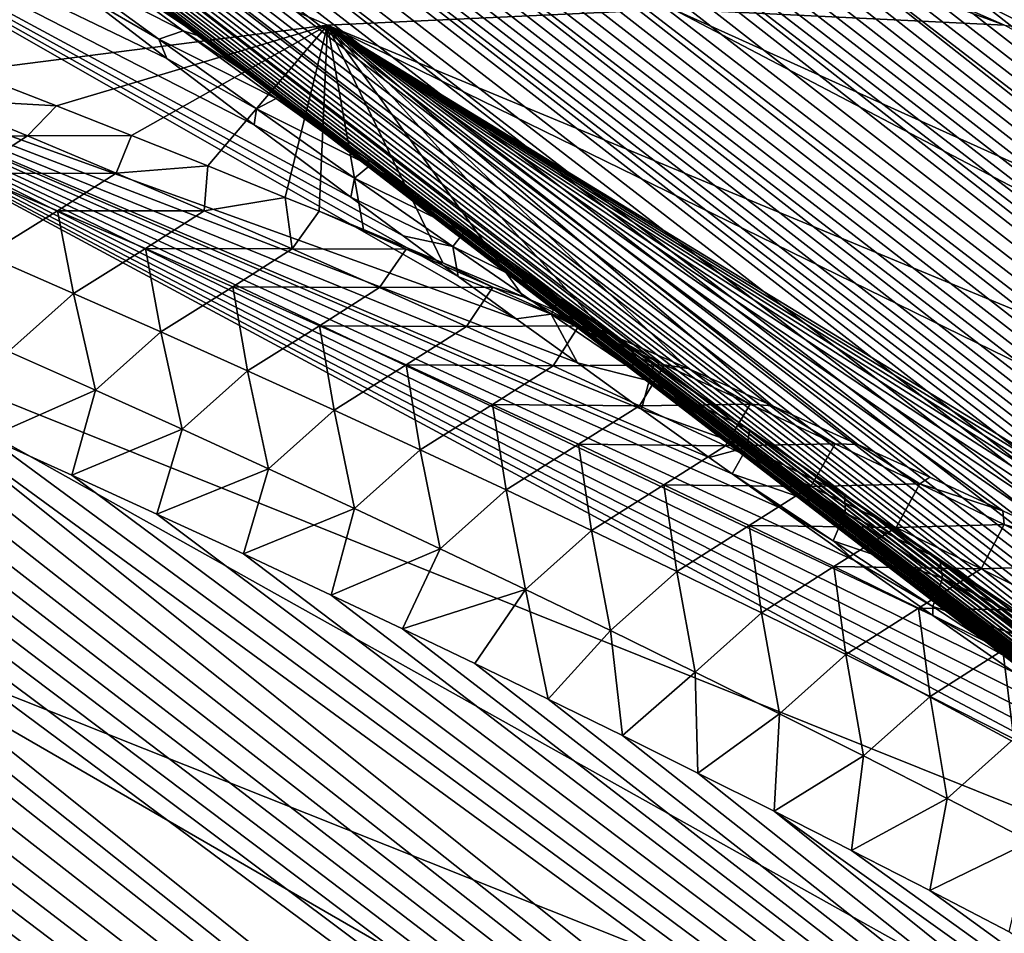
# Model space of a CAD drawing. Header units: metres. Extents: x -82 to 82, y -464 to 32.
# Tile 377 of 409: x 55.4 to 58.64, y -13.09 to -10.08. Entities that reach past the tile are written whole.
import ezdxf

# ---------------------------------------------------------------- set-up
doc = ezdxf.new("R2010")
doc.units = ezdxf.units.M
doc.layers.add('solid_K244121000C07', color=7, linetype='CONTINUOUS')

msp = doc.modelspace()

# ---------------------------------------------------------------- linework, layer by layer
at = {"layer": 'solid_K244121000C07'}
for points in [[(58.639946, -10.102683, 60.926472), (53.739307, -7.959805, 56.453724), (52.653362, -7.903631, 57.693344)], [(57.548874, -10.05042, 62.168114), (58.639946, -10.102683, 60.926472), (52.653362, -7.903631, 57.693344)], [(51.516048, -7.959805, 58.886024), (56.410027, -10.102682, 63.366062), (57.548874, -10.05042, 62.168114)], [(51.516048, -7.959805, 58.886024), (55.22226, -10.254774, 64.504471), (56.410027, -10.102682, 63.366062)], [(59.447601, -10.140692, 59.35947), (59.233784, -10.0307, 59.082188), (53.739307, -7.959805, 56.453724)], [(59.667274, -10.254752, 59.641407), (59.447601, -10.140692, 59.35947), (53.739307, -7.959805, 56.453724)], [(58.639946, -10.102683, 60.926472), (59.667274, -10.254752, 59.641407), (53.739307, -7.959805, 56.453724)], [(64.834976, -25.119036, 80.176231), (43.5858, -8.330283, 60.123425), (43.312481, -8.345377, 60.099106)], [(64.834976, -25.119036, 80.176231), (43.883732, -8.323991, 60.163883), (43.5858, -8.330283, 60.123425)], [(65.316963, -24.712254, 79.868271), (44.20718, -8.327457, 60.221996), (43.883732, -8.323991, 60.163883)], [(64.834976, -25.119036, 80.176231), (65.316963, -24.712254, 79.868271), (43.883732, -8.323991, 60.163883)], [(65.316963, -24.712254, 79.868271), (44.55732, -8.341947, 60.299618), (44.20718, -8.327457, 60.221996)], [(76.403168, -25.493837, 67.28595), (54.213032, -8.344975, 48.179417), (54.261967, -8.330118, 48.449093)], [(76.13765, -25.119228, 67.810715), (54.261967, -8.330118, 48.449093), (54.329098, -8.323992, 48.741829)], [(76.13765, -25.119228, 67.810715), (76.403168, -25.493837, 67.28595), (54.261967, -8.330118, 48.449093)], [(76.13765, -25.119228, 67.810715), (54.329098, -8.323992, 48.741829), (54.416019, -8.327523, 49.058521)], [(76.13765, -25.119228, 67.810715), (54.416019, -8.327523, 49.058521), (54.524895, -8.342188, 49.400177)], [(64.336166, -25.493633, 80.487686), (43.062752, -8.368033, 60.089104), (42.834633, -8.396905, 60.091354)], [(64.834976, -25.119036, 80.176231), (43.312481, -8.345377, 60.099106), (43.062752, -8.368033, 60.089104)], [(64.336166, -25.493633, 80.487686), (64.834976, -25.119036, 80.176231), (43.062752, -8.368033, 60.089104)], [(65.316963, -24.712254, 79.868271), (44.742947, -8.353851, 60.346474), (44.55732, -8.341947, 60.299618)], [(65.316963, -24.712254, 79.868271), (44.935673, -8.368929, 60.398834), (44.742947, -8.353851, 60.346474)], [(65.781586, -24.273102, 79.563919), (45.135643, -8.387292, 60.456886), (44.935673, -8.368929, 60.398834)], [(65.316963, -24.712254, 79.868271), (65.781586, -24.273102, 79.563919), (44.935673, -8.368929, 60.398834)], [(76.403168, -25.493837, 67.28595), (54.162025, -8.396267, 47.703808), (54.180485, -8.367474, 47.931709)], [(76.403168, -25.493837, 67.28595), (54.180485, -8.367474, 47.931709), (54.213032, -8.344975, 48.179417)], [(76.13765, -25.119228, 67.810715), (54.524895, -8.342188, 49.400177), (54.588276, -8.354165, 49.580791)], [(75.8741, -24.712416, 68.31842), (54.588276, -8.354165, 49.580791), (54.657726, -8.369275, 49.767952)], [(75.8741, -24.712416, 68.31842), (76.13765, -25.119228, 67.810715), (54.588276, -8.354165, 49.580791)], [(75.8741, -24.712416, 68.31842), (54.657726, -8.369275, 49.767952), (54.733471, -8.387655, 49.961803)], [(64.336166, -25.493633, 80.487686), (42.834633, -8.396905, 60.091354), (42.626247, -8.431354, 60.104568)], [(65.781586, -24.273102, 79.563919), (45.34341, -8.409449, 60.521267), (45.135643, -8.387292, 60.456886)], [(76.670586, -25.836376, 66.744553), (54.15625, -8.430672, 47.49427), (54.162025, -8.396267, 47.703808)], [(76.403168, -25.493837, 67.28595), (76.670586, -25.836376, 66.744553), (54.162025, -8.396267, 47.703808)], [(75.8741, -24.712416, 68.31842), (54.733471, -8.387655, 49.961803), (54.816219, -8.409836, 50.162846)], [(64.336166, -25.493633, 80.487686), (42.626247, -8.431354, 60.104568), (42.435463, -8.470701, 60.12746)], [(65.781586, -24.273102, 79.563919), (45.558769, -8.435196, 60.591793), (45.34341, -8.409449, 60.521267)], [(65.781586, -24.273102, 79.563919), (45.781994, -8.464779, 60.668797), (45.558769, -8.435196, 60.591793)], [(76.670586, -25.836376, 66.744553), (54.161705, -8.469954, 47.301548), (54.15625, -8.430672, 47.49427)], [(75.8741, -24.712416, 68.31842), (54.816219, -8.409836, 50.162846), (54.905777, -8.435617, 50.370888)], [(65.781586, -24.273102, 79.563919), (46.013653, -8.498717, 60.752934), (45.781994, -8.464779, 60.668797)], [(75.8741, -24.712416, 68.31842), (54.905777, -8.435617, 50.370888), (55.002487, -8.465236, 50.586178)], [(75.8741, -24.712416, 68.31842), (55.002487, -8.465236, 50.586178), (55.107048, -8.499205, 50.809231)], [(64.336166, -25.493633, 80.487686), (42.435463, -8.470701, 60.12746), (42.25959, -8.514233, 60.158707)], [(65.781586, -24.273102, 79.563919), (46.253456, -8.536733, 60.843929), (46.013653, -8.498717, 60.752934)], [(76.670586, -25.836376, 66.744553), (54.176975, -8.513537, 47.12299), (54.161705, -8.469954, 47.301548)], [(75.612587, -24.273232, 68.808502), (55.107048, -8.499205, 50.809231), (55.219166, -8.53725, 51.039783)], [(75.612587, -24.273232, 68.808502), (75.8741, -24.712416, 68.31842), (55.107048, -8.499205, 50.809231)], [(63.82093, -25.836189, 80.802544), (42.25959, -8.514233, 60.158707), (42.097073, -8.561757, 60.197723)], [(63.82093, -25.836189, 80.802544), (64.336166, -25.493633, 80.487686), (42.25959, -8.514233, 60.158707)], [(76.670586, -25.836376, 66.744553), (54.201305, -8.561231, 46.956917), (54.176975, -8.513537, 47.12299)], [(63.82093, -25.836189, 80.802544), (42.097073, -8.561757, 60.197723), (41.946445, -8.613113, 60.24403)], [(66.22818, -23.80135, 79.263321), (46.501831, -8.579205, 60.942272), (46.253456, -8.536733, 60.843929)], [(65.781586, -24.273102, 79.563919), (66.22818, -23.80135, 79.263321), (46.253456, -8.536733, 60.843929)], [(76.939804, -26.146843, 66.186874), (54.234051, -8.612849, 46.801826), (54.201305, -8.561231, 46.956917)], [(76.670586, -25.836376, 66.744553), (76.939804, -26.146843, 66.186874), (54.201305, -8.561231, 46.956917)], [(75.612587, -24.273232, 68.808502), (55.219166, -8.53725, 51.039783), (55.339363, -8.579744, 51.278206)], [(66.22818, -23.80135, 79.263321), (46.759361, -8.626662, 61.048622), (46.501831, -8.579205, 60.942272)], [(75.612587, -24.273232, 68.808502), (55.339363, -8.579744, 51.278206), (55.468334, -8.627207, 51.525017)], [(63.82093, -25.836189, 80.802544), (41.946445, -8.613113, 60.24403), (41.805573, -8.668403, 60.29744)], [(66.22818, -23.80135, 79.263321), (47.025688, -8.67877, 61.162643), (46.759361, -8.626662, 61.048622)], [(76.939804, -26.146843, 66.186874), (54.27462, -8.668216, 46.656181), (54.234051, -8.612849, 46.801826)], [(75.612587, -24.273232, 68.808502), (55.468334, -8.627207, 51.525017), (55.605705, -8.679299, 51.779881)], [(63.82093, -25.836189, 80.802544), (41.805573, -8.668403, 60.29744), (41.67342, -8.727686, 60.35788)], [(66.22818, -23.80135, 79.263321), (47.301388, -8.736048, 61.284985), (47.025688, -8.67877, 61.162643)], [(76.939804, -26.146843, 66.186874), (54.323071, -8.727634, 46.518772), (54.27462, -8.668216, 46.656181)], [(75.612587, -24.273232, 68.808502), (55.605705, -8.679299, 51.779881), (55.75219, -8.736552, 52.043327)], [(63.82093, -25.836189, 80.802544), (41.67342, -8.727686, 60.35788), (41.549168, -8.791111, 60.425411)], [(66.22818, -23.80135, 79.263321), (47.587025, -8.798993, 61.416267), (47.301388, -8.736048, 61.284985)], [(76.939804, -26.146843, 66.186874), (54.379456, -8.791318, 46.388668), (54.323071, -8.727634, 46.518772)], [(75.353203, -23.801449, 69.280289), (55.75219, -8.736552, 52.043327), (55.908466, -8.799475, 52.315853)], [(75.353203, -23.801449, 69.280289), (75.612587, -24.273232, 68.808502), (55.75219, -8.736552, 52.043327)], [(63.289597, -26.146694, 81.120674), (41.549168, -8.791111, 60.425411), (41.431942, -8.859061, 60.500416)], [(63.289597, -26.146694, 81.120674), (63.82093, -25.836189, 80.802544), (41.549168, -8.791111, 60.425411)], [(76.939804, -26.146843, 66.186874), (54.443916, -8.859536, 46.264736), (54.379456, -8.791318, 46.388668)], [(66.656013, -23.296719, 78.966629), (47.882198, -8.867239, 61.556122), (47.587025, -8.798993, 61.416267)], [(66.22818, -23.80135, 79.263321), (66.656013, -23.296719, 78.966629), (47.587025, -8.798993, 61.416267)], [(75.353203, -23.801449, 69.280289), (55.908466, -8.799475, 52.315853), (56.07412, -8.867698, 52.597095)], [(63.289597, -26.146694, 81.120674), (41.431942, -8.859061, 60.500416), (41.320946, -8.932129, 60.583572)], [(66.656013, -23.296719, 78.966629), (48.187656, -8.941479, 61.705379), (47.882198, -8.867239, 61.556122)], [(77.210693, -26.425142, 65.61322), (54.51704, -8.932835, 46.146378), (54.443916, -8.859536, 46.264736)], [(76.939804, -26.146843, 66.186874), (77.210693, -26.425142, 65.61322), (54.443916, -8.859536, 46.264736)], [(75.353203, -23.801449, 69.280289), (56.07412, -8.867698, 52.597095), (56.250057, -8.94191, 52.88773)], [(63.289597, -26.146694, 81.120674), (41.320946, -8.932129, 60.583572), (41.215778, -9.01079, 60.675488)], [(66.656013, -23.296719, 78.966629), (48.503895, -9.022168, 61.864613), (48.187656, -8.941479, 61.705379)], [(77.210693, -26.425142, 65.61322), (54.599453, -9.011741, 46.033154), (54.51704, -8.932835, 46.146378)], [(75.353203, -23.801449, 69.280289), (56.250057, -8.94191, 52.88773), (56.436882, -9.022566, 53.188206)], [(63.289597, -26.146694, 81.120674), (41.215778, -9.01079, 60.675488), (41.116058, -9.095607, 60.776924)], [(77.210693, -26.425142, 65.61322), (54.692047, -9.09697, 45.924561), (54.599453, -9.011741, 46.033154)], [(66.656013, -23.296719, 78.966629), (48.720448, -9.079293, 61.976044), (48.503895, -9.022168, 61.864613)], [(75.353203, -23.801449, 69.280289), (56.436882, -9.022566, 53.188206), (56.567196, -9.079665, 53.393742)], [(66.656013, -23.296719, 78.966629), (48.941875, -9.139371, 62.092041), (48.720448, -9.079293, 61.976044)], [(75.096031, -23.296789, 69.733025), (56.567196, -9.079665, 53.393742), (56.702488, -9.139715, 53.603729)], [(75.096031, -23.296789, 69.733025), (75.353203, -23.801449, 69.280289), (56.567196, -9.079665, 53.393742)], [(62.742474, -26.425037, 81.441925), (41.116058, -9.095607, 60.776924), (41.021797, -9.187693, 60.889343)], [(62.742474, -26.425037, 81.441925), (63.289597, -26.146694, 81.120674), (41.116058, -9.095607, 60.776924)], [(77.210693, -26.425142, 65.61322), (54.796299, -9.189651, 45.820164), (54.692047, -9.09697, 45.924561)], [(67.064224, -22.758879, 78.674011), (49.168491, -9.202697, 62.21294), (48.941875, -9.139371, 62.092041)], [(66.656013, -23.296719, 78.966629), (67.064224, -22.758879, 78.674011), (48.941875, -9.139371, 62.092041)], [(57.031422, -11.069653, 44.270977), (54.125645, -10.020713, 42.51823), (53.651398, -9.139195, 43.846298)], [(56.840469, -10.930325, 44.293259), (57.031422, -11.069653, 44.270977), (53.651398, -9.139195, 43.846298)], [(56.659233, -10.797093, 44.319824), (56.840469, -10.930325, 44.293259), (53.651398, -9.139195, 43.846298)], [(56.486591, -10.669511, 44.349789), (56.659233, -10.797093, 44.319824), (53.651398, -9.139195, 43.846298)], [(56.168026, -10.431096, 44.420677), (56.486591, -10.669511, 44.349789), (53.651398, -9.139195, 43.846298)], [(55.880459, -10.212654, 44.503254), (56.168026, -10.431096, 44.420677), (53.651398, -9.139195, 43.846298)], [(55.620827, -10.012151, 44.5961), (55.880459, -10.212654, 44.503254), (53.651398, -9.139195, 43.846298)], [(75.096031, -23.296789, 69.733025), (56.702488, -9.139715, 53.603729), (56.843124, -9.203009, 53.818439)], [(62.742474, -26.425037, 81.441925), (41.021797, -9.187693, 60.889343), (40.933014, -9.288031, 61.014137)], [(67.064224, -22.758879, 78.674011), (49.400383, -9.26936, 62.338863), (49.168491, -9.202697, 62.21294)], [(77.483116, -26.671078, 65.023827), (54.913425, -9.290615, 45.720108), (54.796299, -9.189651, 45.820164)], [(77.210693, -26.425142, 65.61322), (77.483116, -26.671078, 65.023827), (54.796299, -9.189651, 45.820164)], [(75.096031, -23.296789, 69.733025), (56.843124, -9.203009, 53.818439), (56.989227, -9.269633, 54.037956)], [(67.064224, -22.758879, 78.674011), (49.637199, -9.339012, 62.469425), (49.400383, -9.26936, 62.338863)], [(75.096031, -23.296789, 69.733025), (56.989227, -9.269633, 54.037956), (57.140388, -9.339242, 54.261959)], [(62.742474, -26.425037, 81.441925), (40.933014, -9.288031, 61.014137), (40.84972, -9.397694, 61.152859)], [(77.483116, -26.671078, 65.023827), (55.044762, -9.400739, 45.62463), (54.913425, -9.290615, 45.720108)], [(67.064224, -22.758879, 78.674011), (49.879227, -9.411945, 62.604965), (49.637199, -9.339012, 62.469425)], [(75.096031, -23.296789, 69.733025), (57.140388, -9.339242, 54.261959), (57.29697, -9.412127, 54.490711)], [(62.742474, -26.425037, 81.441925), (40.84972, -9.397694, 61.152859), (40.772804, -9.518192, 61.307667)], [(77.483116, -26.671078, 65.023827), (55.193008, -9.521934, 45.534088), (55.044762, -9.400739, 45.62463)], [(67.064224, -22.758879, 78.674011), (50.126812, -9.488504, 62.745876), (49.879227, -9.411945, 62.604965)], [(75.096031, -23.296789, 69.733025), (57.29697, -9.412127, 54.490711), (57.459396, -9.488634, 54.72451)], [(67.064224, -22.758879, 78.674011), (50.380241, -9.568975, 62.89249), (50.126812, -9.488504, 62.745876)], [(75.096031, -23.296789, 69.733025), (57.459396, -9.488634, 54.72451), (57.628017, -9.569051, 54.963619)], [(62.179813, -26.671011, 81.766106), (40.772804, -9.518192, 61.307667), (40.703236, -9.650862, 61.480553)], [(62.179813, -26.671011, 81.766106), (62.742474, -26.425037, 81.441925), (40.772804, -9.518192, 61.307667)], [(77.483116, -26.671078, 65.023827), (55.360023, -9.655359, 45.449291), (55.193008, -9.521934, 45.534088)], [(67.064224, -22.758879, 78.674011), (50.639103, -9.652934, 63.044346), (50.380241, -9.568975, 62.89249)], [(75.096031, -23.296789, 69.733025), (57.628017, -9.569051, 54.963619), (57.802345, -9.652953, 55.207668)], [(62.179813, -26.671011, 81.766106), (40.703236, -9.650862, 61.480553), (40.641975, -9.796873, 61.673374)], [(67.064224, -22.758879, 78.674011), (50.903542, -9.740541, 63.20163), (50.639103, -9.652934, 63.044346)], [(77.756912, -26.884346, 64.418915), (55.547565, -9.802043, 45.371063), (55.360023, -9.655359, 45.449291)], [(77.483116, -26.671078, 65.023827), (77.756912, -26.884346, 64.418915), (55.360023, -9.655359, 45.449291)], [(74.841156, -22.758923, 70.16584), (57.802345, -9.652953, 55.207668), (57.982578, -9.740501, 55.456787)], [(74.841156, -22.758923, 70.16584), (75.096031, -23.296789, 69.733025), (57.802345, -9.652953, 55.207668)], [(67.451843, -22.18738, 78.385559), (51.173943, -9.83221, 63.364796), (50.903542, -9.740541, 63.20163)], [(67.064224, -22.758879, 78.674011), (67.451843, -22.18738, 78.385559), (50.903542, -9.740541, 63.20163)], [(74.841156, -22.758923, 70.16584), (57.982578, -9.740501, 55.456787), (58.169205, -9.832108, 55.711315)], [(62.179813, -26.671011, 81.766106), (40.641975, -9.796873, 61.673374), (40.590816, -9.957867, 61.888592)], [(77.756912, -26.884346, 64.418915), (55.757893, -9.963367, 45.301208), (55.547565, -9.802043, 45.371063)], [(67.451843, -22.18738, 78.385559), (51.450687, -9.928348, 63.534302), (51.173943, -9.83221, 63.364796)], [(74.841156, -22.758923, 70.16584), (58.169205, -9.832108, 55.711315), (58.362705, -9.928183, 55.971596)], [(58.519855, -9.841305, 56.527649), (58.769379, -10.132874, 56.508728), (58.562828, -10.028497, 56.237453)], [(58.743473, -9.953037, 56.817417), (58.769379, -10.132874, 56.508728), (58.519855, -9.841305, 56.527649)], [(55.633232, -9.898226, 45.00919), (55.934105, -10.121366, 44.930069), (55.534653, -9.91568, 44.706696)], [(55.853554, -10.14845, 44.623047), (55.620827, -10.012151, 44.5961), (55.534653, -9.91568, 44.706696)], [(55.934105, -10.121366, 44.930069), (55.853554, -10.14845, 44.623047), (55.534653, -9.91568, 44.706696)], [(55.633232, -9.898226, 45.00919), (55.757893, -9.963367, 45.301208), (55.992573, -10.140172, 45.241344)], [(55.633232, -9.898226, 45.00919), (55.992573, -10.140172, 45.241344), (55.934105, -10.121366, 44.930069)], [(61.601822, -26.88431, 82.093048), (40.590816, -9.957867, 61.888592), (40.551723, -10.134602, 62.127518)], [(61.601822, -26.88431, 82.093048), (62.179813, -26.671011, 81.766106), (40.590816, -9.957867, 61.888592)], [(67.451843, -22.18738, 78.385559), (51.733582, -10.028728, 63.709904), (51.450687, -9.928348, 63.534302)], [(74.841156, -22.758923, 70.16584), (58.362705, -9.928183, 55.971596), (58.562828, -10.028497, 56.237453)], [(77.756912, -26.884346, 64.418915), (55.992573, -10.140172, 45.241344), (55.757893, -9.963367, 45.301208)], [(60.204308, -13.290064, 44.470577), (54.489975, -10.997768, 41.22271), (54.125645, -10.020713, 42.51823)], [(59.892082, -13.077138, 44.41515), (60.204308, -13.290064, 44.470577), (54.125645, -10.020713, 42.51823)], [(59.566494, -12.853857, 44.364548), (59.892082, -13.077138, 44.41515), (54.125645, -10.020713, 42.51823)], [(59.25523, -12.639555, 44.322746), (59.566494, -12.853857, 44.364548), (54.125645, -10.020713, 42.51823)], [(58.957752, -12.43391, 44.289162), (59.25523, -12.639555, 44.322746), (54.125645, -10.020713, 42.51823)], [(58.674511, -12.236838, 44.264156), (58.957752, -12.43391, 44.289162), (54.125645, -10.020713, 42.51823)], [(58.403957, -12.047799, 44.246243), (58.674511, -12.236838, 44.264156), (54.125645, -10.020713, 42.51823)], [(58.146015, -11.866599, 44.235317), (58.403957, -12.047799, 44.246243), (54.125645, -10.020713, 42.51823)], [(57.900723, -11.693084, 44.231369), (58.146015, -11.866599, 44.235317), (54.125645, -10.020713, 42.51823)], [(57.743401, -11.58137, 44.231922), (57.900723, -11.693084, 44.231369), (54.125645, -10.020713, 42.51823)], [(57.666664, -11.526795, 44.233025), (57.743401, -11.58137, 44.231922), (54.125645, -10.020713, 42.51823)], [(57.444168, -11.367671, 44.24052), (57.666664, -11.526795, 44.233025), (54.125645, -10.020713, 42.51823)], [(57.232841, -11.215444, 44.253544), (57.444168, -11.367671, 44.24052), (54.125645, -10.020713, 42.51823)], [(57.031422, -11.069653, 44.270977), (57.232841, -11.215444, 44.253544), (54.125645, -10.020713, 42.51823)], [(55.853554, -10.14845, 44.623047), (55.880459, -10.212654, 44.503254), (55.620827, -10.012151, 44.5961)], [(67.451843, -22.18738, 78.385559), (52.022446, -10.133173, 63.891426), (51.733582, -10.028728, 63.709904)], [(56.410027, -10.102682, 63.366062), (62.348434, -12.563618, 66.555176), (57.548874, -10.05042, 62.168114)], [(63.174686, -12.591576, 65.625572), (58.639946, -10.102683, 60.926472), (57.548874, -10.05042, 62.168114)], [(62.348434, -12.563618, 66.555176), (63.174686, -12.591576, 65.625572), (57.548874, -10.05042, 62.168114)], [(74.841156, -22.758923, 70.16584), (58.562828, -10.028497, 56.237453), (58.769379, -10.132874, 56.508728)], [(56.410027, -10.102682, 63.366062), (55.22226, -10.254774, 64.504471), (55.516689, -10.368678, 64.696297)], [(56.410027, -10.102682, 63.366062), (55.516689, -10.368678, 64.696297), (55.763927, -10.465999, 64.859161)], [(56.410027, -10.102682, 63.366062), (55.763927, -10.465999, 64.859161), (56.015011, -10.566415, 65.026268)], [(55.934105, -10.121366, 44.930069), (56.239826, -10.343794, 44.874229), (55.853554, -10.14845, 44.623047)], [(55.934105, -10.121366, 44.930069), (55.992573, -10.140172, 45.241344), (56.252968, -10.333136, 45.192837)], [(55.934105, -10.121366, 44.930069), (56.252968, -10.333136, 45.192837), (56.239826, -10.343794, 44.874229)], [(56.410027, -10.102682, 63.366062), (56.015011, -10.566415, 65.026268), (56.269882, -10.669939, 65.197556)], [(56.410027, -10.102682, 63.366062), (56.269882, -10.669939, 65.197556), (56.381702, -10.71582, 65.273102)], [(56.410027, -10.102682, 63.366062), (56.381702, -10.71582, 65.273102), (56.528091, -10.776312, 65.372375)], [(56.410027, -10.102682, 63.366062), (61.496613, -12.591576, 67.461426), (62.348434, -12.563618, 66.555176)], [(56.410027, -10.102682, 63.366062), (60.607548, -12.665702, 68.324234), (61.496613, -12.591576, 67.461426)], [(56.410027, -10.102682, 63.366062), (60.357376, -12.538528, 68.133492), (60.607548, -12.665702, 68.324234)], [(56.410027, -10.102682, 63.366062), (60.110069, -12.414194, 67.945915), (60.357376, -12.538528, 68.133492)], [(56.410027, -10.102682, 63.366062), (59.865807, -12.292794, 67.761772), (60.110069, -12.414194, 67.945915)], [(56.410027, -10.102682, 63.366062), (59.624683, -12.174405, 67.581322), (59.865807, -12.292794, 67.761772)], [(56.410027, -10.102682, 63.366062), (59.372551, -12.052129, 67.39402), (59.624683, -12.174405, 67.581322)], [(56.410027, -10.102682, 63.366062), (59.123646, -11.932922, 67.210464), (59.372551, -12.052129, 67.39402)], [(56.410027, -10.102682, 63.366062), (58.877804, -11.816629, 67.030434), (59.123646, -11.932922, 67.210464)], [(56.410027, -10.102682, 63.366062), (58.634876, -11.703101, 66.853729), (58.877804, -11.816629, 67.030434)], [(56.410027, -10.102682, 63.366062), (58.394695, -11.59219, 66.68013), (58.634876, -11.703101, 66.853729)], [(56.410027, -10.102682, 63.366062), (58.157104, -11.483751, 66.509422), (58.394695, -11.59219, 66.68013)], [(56.410027, -10.102682, 63.366062), (57.875294, -11.356761, 66.308235), (58.157104, -11.483751, 66.509422)], [(56.410027, -10.102682, 63.366062), (57.597725, -11.233574, 66.1119), (57.875294, -11.356761, 66.308235)], [(56.410027, -10.102682, 63.366062), (57.324413, -11.114125, 65.920425), (57.597725, -11.233574, 66.1119)], [(56.410027, -10.102682, 63.366062), (57.055164, -10.998223, 65.733536), (57.324413, -11.114125, 65.920425)], [(56.410027, -10.102682, 63.366062), (56.789787, -10.88568, 65.550941), (57.055164, -10.998223, 65.733536)], [(56.410027, -10.102682, 63.366062), (56.528091, -10.776312, 65.372375), (56.789787, -10.88568, 65.550941)], [(61.601822, -26.88431, 82.093048), (40.551723, -10.134602, 62.127518), (40.52626, -10.327674, 62.391285)], [(67.451843, -22.18738, 78.385559), (52.317715, -10.242176, 64.079391), (52.022446, -10.133173, 63.891426)], [(56.17522, -10.37873, 44.564247), (55.880459, -10.212654, 44.503254), (55.853554, -10.14845, 44.623047)], [(56.239826, -10.343794, 44.874229), (56.17522, -10.37873, 44.564247), (55.853554, -10.14845, 44.623047)], [(78.031876, -27.064545, 63.798595), (56.252968, -10.333136, 45.192837), (55.992573, -10.140172, 45.241344)], [(77.756912, -26.884346, 64.418915), (78.031876, -27.064545, 63.798595), (55.992573, -10.140172, 45.241344)], [(56.17522, -10.37873, 44.564247), (56.168026, -10.431096, 44.420677), (55.880459, -10.212654, 44.503254)], [(67.451843, -22.18738, 78.385559), (52.543629, -10.327217, 64.224907), (52.317715, -10.242176, 64.079391)], [(55.127396, -10.346519, 64.752304), (55.516689, -10.368678, 64.696297), (55.22226, -10.254774, 64.504471)], [(61.601822, -26.88431, 82.093048), (40.52626, -10.327674, 62.391285), (40.516453, -10.537777, 62.681065)], [(67.451843, -22.18738, 78.385559), (52.773548, -10.415288, 64.374542), (52.543629, -10.327217, 64.224907)], [(54.938244, -10.469012, 64.97789), (55.420734, -10.467676, 64.960434), (55.127396, -10.346519, 64.752304)], [(55.127396, -10.346519, 64.752304), (55.420734, -10.467676, 64.960434), (55.516689, -10.368678, 64.696297)], [(56.239826, -10.343794, 44.874229), (56.548836, -10.565084, 44.838451), (56.17522, -10.37873, 44.564247)], [(56.239826, -10.343794, 44.874229), (56.252968, -10.333136, 45.192837), (56.540821, -10.543247, 45.15757)], [(56.239826, -10.343794, 44.874229), (56.540821, -10.543247, 45.15757), (56.548836, -10.565084, 44.838451)], [(78.031876, -27.064545, 63.798595), (56.540821, -10.543247, 45.15757), (56.252968, -10.333136, 45.192837)], [(55.420734, -10.467676, 64.960434), (55.763927, -10.465999, 64.859161), (55.516689, -10.368678, 64.696297)], [(56.498375, -10.606424, 44.526649), (56.168026, -10.431096, 44.420677), (56.17522, -10.37873, 44.564247)], [(56.548836, -10.565084, 44.838451), (56.498375, -10.606424, 44.526649), (56.17522, -10.37873, 44.564247)], [(67.817764, -21.581764, 78.101402), (53.007164, -10.506012, 64.527908), (52.773548, -10.415288, 64.374542)], [(67.451843, -22.18738, 78.385559), (67.817764, -21.581764, 78.101402), (52.773548, -10.415288, 64.374542)], [(56.498375, -10.606424, 44.526649), (56.486591, -10.669511, 44.349789), (56.168026, -10.431096, 44.420677)], [(54.938244, -10.469012, 64.97789), (55.229935, -10.590847, 65.184242), (55.420734, -10.467676, 64.960434)], [(55.229935, -10.590847, 65.184242), (55.712688, -10.59034, 65.169426), (55.420734, -10.467676, 64.960434)], [(55.420734, -10.467676, 64.960434), (55.712688, -10.59034, 65.169426), (55.763927, -10.465999, 64.859161)], [(55.712688, -10.59034, 65.169426), (56.015011, -10.566415, 65.026268), (55.763927, -10.465999, 64.859161)], [(67.817764, -21.581764, 78.101402), (53.244446, -10.59937, 64.68499), (53.007164, -10.506012, 64.527908)], [(61.601822, -26.88431, 82.093048), (40.516453, -10.537777, 62.681065), (40.518169, -10.649652, 62.836357)], [(78.031876, -27.064545, 63.798595), (56.695671, -10.655107, 45.145576), (56.540821, -10.543247, 45.15757)], [(56.548836, -10.565084, 44.838451), (56.540821, -10.543247, 45.15757), (56.695671, -10.655107, 45.145576)], [(55.712688, -10.59034, 65.169426), (56.003292, -10.714481, 65.379234), (56.015011, -10.566415, 65.026268)], [(56.003292, -10.714481, 65.379234), (56.269882, -10.669939, 65.197556), (56.015011, -10.566415, 65.026268)], [(56.548836, -10.565084, 44.838451), (56.860046, -10.785039, 44.819973), (56.498375, -10.606424, 44.526649)], [(56.548836, -10.565084, 44.838451), (56.695671, -10.655107, 45.145576), (56.857891, -10.771513, 45.137451)], [(56.548836, -10.565084, 44.838451), (56.857891, -10.771513, 45.137451), (56.860046, -10.785039, 44.819973)], [(67.817764, -21.581764, 78.101402), (53.4856, -10.695616, 64.846031), (53.244446, -10.59937, 64.68499)], [(55.229935, -10.590847, 65.184242), (55.520294, -10.714164, 65.391487), (55.712688, -10.59034, 65.169426)], [(55.229935, -10.590847, 65.184242), (55.284256, -10.860787, 65.55323), (55.520294, -10.714164, 65.391487)], [(55.520294, -10.714164, 65.391487), (56.003292, -10.714481, 65.379234), (55.712688, -10.59034, 65.169426)], [(56.822178, -10.831608, 44.50713), (56.486591, -10.669511, 44.349789), (56.498375, -10.606424, 44.526649)], [(56.860046, -10.785039, 44.819973), (56.822178, -10.831608, 44.50713), (56.498375, -10.606424, 44.526649)], [(61.008587, -27.064528, 82.422531), (40.518169, -10.649652, 62.836357), (40.524429, -10.766109, 62.998688)], [(61.008587, -27.064528, 82.422531), (61.601822, -26.88431, 82.093048), (40.518169, -10.649652, 62.836357)], [(56.003292, -10.714481, 65.379234), (56.292583, -10.840071, 65.589821), (56.269882, -10.669939, 65.197556)], [(56.292583, -10.840071, 65.589821), (56.381702, -10.71582, 65.273102), (56.269882, -10.669939, 65.197556)], [(56.822178, -10.831608, 44.50713), (56.659233, -10.797093, 44.319824), (56.486591, -10.669511, 44.349789)], [(78.031876, -27.064545, 63.798595), (56.857891, -10.771513, 45.137451), (56.695671, -10.655107, 45.145576)], [(67.817764, -21.581764, 78.101402), (53.730831, -10.795001, 65.011314), (53.4856, -10.695616, 64.846031)], [(55.520294, -10.714164, 65.391487), (55.284256, -10.860787, 65.55323), (55.572887, -10.986204, 65.759888)], [(55.520294, -10.714164, 65.391487), (55.572887, -10.986204, 65.759888), (55.809349, -10.838932, 65.599579)], [(55.520294, -10.714164, 65.391487), (55.809349, -10.838932, 65.599579), (56.003292, -10.714481, 65.379234)], [(55.809349, -10.838932, 65.599579), (56.292583, -10.840071, 65.589821), (56.003292, -10.714481, 65.379234)], [(56.292583, -10.840071, 65.589821), (56.66872, -10.840265, 65.483253), (56.381702, -10.71582, 65.273102)], [(56.66872, -10.840265, 65.483253), (56.528091, -10.776312, 65.372375), (56.381702, -10.71582, 65.273102)], [(61.008587, -27.064528, 82.422531), (40.524429, -10.766109, 62.998688), (40.535412, -10.887243, 63.168228)], [(67.817764, -21.581764, 78.101402), (53.980343, -10.897781, 65.181076), (53.730831, -10.795001, 65.011314)], [(56.66872, -10.840265, 65.483253), (56.789787, -10.88568, 65.550941), (56.528091, -10.776312, 65.372375)], [(56.822178, -10.831608, 44.50713), (56.840469, -10.930325, 44.293259), (56.659233, -10.797093, 44.319824)], [(56.860046, -10.785039, 44.819973), (57.172581, -11.003508, 44.816368), (56.822178, -10.831608, 44.50713)], [(78.30777, -27.211138, 63.162994), (57.027679, -10.892574, 45.133369), (56.857891, -10.771513, 45.137451)], [(56.860046, -10.785039, 44.819973), (56.857891, -10.771513, 45.137451), (57.027679, -10.892574, 45.133369)], [(78.031876, -27.064545, 63.798595), (78.30777, -27.211138, 63.162994), (56.857891, -10.771513, 45.137451)], [(56.860046, -10.785039, 44.819973), (57.027679, -10.892574, 45.133369), (57.172581, -11.003508, 44.816368)], [(57.146004, -11.054362, 44.503014), (56.840469, -10.930325, 44.293259), (56.822178, -10.831608, 44.50713)], [(57.172581, -11.003508, 44.816368), (57.146004, -11.054362, 44.503014), (56.822178, -10.831608, 44.50713)], [(55.358494, -11.178239, 65.898743), (55.572887, -10.986204, 65.759888), (55.284256, -10.860787, 65.55323)], [(55.809349, -10.838932, 65.599579), (55.572887, -10.986204, 65.759888), (55.860279, -11.113035, 65.9674)], [(55.809349, -10.838932, 65.599579), (55.860279, -11.113035, 65.9674), (56.097137, -10.965125, 65.808472)], [(55.809349, -10.838932, 65.599579), (56.097137, -10.965125, 65.808472), (56.292583, -10.840071, 65.589821)], [(56.097137, -10.965125, 65.808472), (56.580597, -10.96708, 65.801155), (56.292583, -10.840071, 65.589821)], [(56.292583, -10.840071, 65.589821), (56.580597, -10.96708, 65.801155), (56.66872, -10.840265, 65.483253)], [(56.580597, -10.96708, 65.801155), (56.953827, -10.965897, 65.69381), (56.66872, -10.840265, 65.483253)], [(56.66872, -10.840265, 65.483253), (56.953827, -10.965897, 65.69381), (56.789787, -10.88568, 65.550941)], [(61.008587, -27.064528, 82.422531), (40.535412, -10.887243, 63.168228), (40.551792, -11.013494, 63.345539)], [(67.817764, -21.581764, 78.101402), (54.234257, -11.004105, 65.355476), (53.980343, -10.897781, 65.181076)], [(56.953827, -10.965897, 65.69381), (57.055164, -10.998223, 65.733536), (56.789787, -10.88568, 65.550941)], [(78.30777, -27.211138, 63.162994), (57.205669, -11.018741, 45.133976), (57.027679, -10.892574, 45.133369)], [(57.172581, -11.003508, 44.816368), (57.027679, -10.892574, 45.133369), (57.205669, -11.018741, 45.133976)], [(57.146004, -11.054362, 44.503014), (57.031422, -11.069653, 44.270977), (56.840469, -10.930325, 44.293259)], [(56.097137, -10.965125, 65.808472), (55.860279, -11.113035, 65.9674), (56.146461, -11.241252, 66.175728)], [(56.097137, -10.965125, 65.808472), (56.146461, -11.241252, 66.175728), (56.383686, -11.092713, 66.018143)], [(56.097137, -10.965125, 65.808472), (56.383686, -11.092713, 66.018143), (56.580597, -10.96708, 65.801155)], [(60.469296, -14.343744, 43.230518), (54.741455, -12.062494, 39.970165), (54.489975, -10.997768, 41.22271)], [(60.204308, -13.290064, 44.470577), (60.469296, -14.343744, 43.230518), (54.489975, -10.997768, 41.22271)], [(55.358494, -11.178239, 65.898743), (55.645233, -11.305515, 66.104546), (55.572887, -10.986204, 65.759888)], [(55.645233, -11.305515, 66.104546), (55.860279, -11.113035, 65.9674), (55.572887, -10.986204, 65.759888)], [(56.383686, -11.092713, 66.018143), (56.867359, -11.095486, 66.013191), (56.580597, -10.96708, 65.801155)], [(56.580597, -10.96708, 65.801155), (56.867359, -11.095486, 66.013191), (56.953827, -10.965897, 65.69381)], [(56.867359, -11.095486, 66.013191), (57.237694, -11.092903, 65.905022), (56.953827, -10.965897, 65.69381)], [(56.953827, -10.965897, 65.69381), (57.237694, -11.092903, 65.905022), (57.055164, -10.998223, 65.733536)], [(57.237694, -11.092903, 65.905022), (57.324413, -11.114125, 65.920425), (57.055164, -10.998223, 65.733536)], [(61.008587, -27.064528, 82.422531), (40.551792, -11.013494, 63.345539), (40.573341, -11.144667, 63.530453)], [(67.817764, -21.581764, 78.101402), (54.492165, -11.113441, 65.533989), (54.234257, -11.004105, 65.355476)], [(57.172581, -11.003508, 44.816368), (57.485958, -11.220501, 44.825943), (57.146004, -11.054362, 44.503014)], [(57.172581, -11.003508, 44.816368), (57.205669, -11.018741, 45.133976), (57.39167, -11.149816, 45.139072)], [(57.172581, -11.003508, 44.816368), (57.39167, -11.149816, 45.139072), (57.485958, -11.220501, 44.825943)], [(78.30777, -27.211138, 63.162994), (57.39167, -11.149816, 45.139072), (57.205669, -11.018741, 45.133976)], [(57.146004, -11.054362, 44.503014), (57.232841, -11.215444, 44.253544), (57.031422, -11.069653, 44.270977)], [(57.469543, -11.274867, 44.512474), (57.232841, -11.215444, 44.253544), (57.146004, -11.054362, 44.503014)], [(57.485958, -11.220501, 44.825943), (57.469543, -11.274867, 44.512474), (57.146004, -11.054362, 44.503014)], [(56.383686, -11.092713, 66.018143), (56.146461, -11.241252, 66.175728), (56.431461, -11.370831, 66.384819)], [(56.383686, -11.092713, 66.018143), (56.431461, -11.370831, 66.384819), (56.669025, -11.221675, 66.228539)], [(56.383686, -11.092713, 66.018143), (56.669025, -11.221675, 66.228539), (56.867359, -11.095486, 66.013191)], [(56.669025, -11.221675, 66.228539), (57.152897, -11.225269, 66.225906), (56.867359, -11.095486, 66.013191)], [(56.867359, -11.095486, 66.013191), (57.152897, -11.225269, 66.225906), (57.237694, -11.092903, 65.905022)], [(57.152897, -11.225269, 66.225906), (57.520344, -11.221265, 66.116852), (57.237694, -11.092903, 65.905022)], [(57.237694, -11.092903, 65.905022), (57.520344, -11.221265, 66.116852), (57.324413, -11.114125, 65.920425)], [(67.817764, -21.581764, 78.101402), (54.754158, -11.22593, 65.716736), (54.492165, -11.113441, 65.533989)], [(55.645233, -11.305515, 66.104546), (55.93079, -11.434166, 66.311195), (55.860279, -11.113035, 65.9674)], [(55.93079, -11.434166, 66.311195), (56.146461, -11.241252, 66.175728), (55.860279, -11.113035, 65.9674)], [(57.520344, -11.221265, 66.116852), (57.597725, -11.233574, 66.1119), (57.324413, -11.114125, 65.920425)], [(61.008587, -27.064528, 82.422531), (40.573341, -11.144667, 63.530453), (40.600418, -11.280968, 63.723255)], [(78.30777, -27.211138, 63.162994), (57.586002, -11.286007, 45.148956), (57.39167, -11.149816, 45.139072)], [(57.485958, -11.220501, 44.825943), (57.39167, -11.149816, 45.139072), (57.586002, -11.286007, 45.148956)], [(55.358494, -11.178239, 65.898743), (55.291348, -11.461626, 66.096207), (55.645233, -11.305515, 66.104546)], [(56.669025, -11.221675, 66.228539), (56.431461, -11.370831, 66.384819), (56.715298, -11.501752, 66.594658)], [(56.669025, -11.221675, 66.228539), (56.715298, -11.501752, 66.594658), (56.953175, -11.35199, 66.439644)], [(56.669025, -11.221675, 66.228539), (56.953175, -11.35199, 66.439644), (57.152897, -11.225269, 66.225906)], [(56.953175, -11.35199, 66.439644), (57.437233, -11.356411, 66.439278), (57.152897, -11.225269, 66.225906)], [(57.152897, -11.225269, 66.225906), (57.437233, -11.356411, 66.439278), (57.520344, -11.221265, 66.116852)], [(57.469543, -11.274867, 44.512474), (57.444168, -11.367671, 44.24052), (57.232841, -11.215444, 44.253544)], [(57.437233, -11.356411, 66.439278), (57.8018, -11.350965, 66.329285), (57.520344, -11.221265, 66.116852)], [(57.485958, -11.220501, 44.825943), (57.799767, -11.436041, 44.847103), (57.469543, -11.274867, 44.512474)], [(57.485958, -11.220501, 44.825943), (57.586002, -11.286007, 45.148956), (57.78931, -11.427771, 45.164257)], [(57.485958, -11.220501, 44.825943), (57.78931, -11.427771, 45.164257), (57.799767, -11.436041, 44.847103)], [(57.520344, -11.221265, 66.116852), (57.8018, -11.350965, 66.329285), (57.597725, -11.233574, 66.1119)], [(67.817764, -21.581764, 78.101402), (55.020477, -11.341887, 65.904045), (54.754158, -11.22593, 65.716736)], [(55.93079, -11.434166, 66.311195), (56.215195, -11.564165, 66.518661), (56.146461, -11.241252, 66.175728)], [(56.215195, -11.564165, 66.518661), (56.431461, -11.370831, 66.384819), (56.146461, -11.241252, 66.175728)], [(57.8018, -11.350965, 66.329285), (57.875294, -11.356761, 66.308235), (57.597725, -11.233574, 66.1119)], [(61.008587, -27.064528, 82.422531), (40.600418, -11.280968, 63.723255), (40.633728, -11.422853, 63.924526)], [(57.792557, -11.493289, 44.533794), (57.444168, -11.367671, 44.24052), (57.469543, -11.274867, 44.512474)], [(57.799767, -11.436041, 44.847103), (57.792557, -11.493289, 44.533794), (57.469543, -11.274867, 44.512474)], [(78.30777, -27.211138, 63.162994), (57.78931, -11.427771, 45.164257), (57.586002, -11.286007, 45.148956)], [(55.645233, -11.305515, 66.104546), (55.291348, -11.461626, 66.096207), (55.567009, -11.585461, 66.293533)], [(55.645233, -11.305515, 66.104546), (55.567009, -11.585461, 66.293533), (55.93079, -11.434166, 66.311195)], [(68.160759, -20.941582, 77.821709), (55.291348, -11.461626, 66.096207), (55.020477, -11.341887, 65.904045)], [(67.817764, -21.581764, 78.101402), (68.160759, -20.941582, 77.821709), (55.020477, -11.341887, 65.904045)], [(56.953175, -11.35199, 66.439644), (56.715298, -11.501752, 66.594658), (56.99799, -11.633998, 66.805206)], [(56.953175, -11.35199, 66.439644), (56.99799, -11.633998, 66.805206), (57.236156, -11.483641, 66.651428)], [(56.953175, -11.35199, 66.439644), (57.236156, -11.483641, 66.651428), (57.437233, -11.356411, 66.439278)], [(57.437233, -11.356411, 66.439278), (57.72039, -11.488893, 66.653267), (57.8018, -11.350965, 66.329285)], [(57.72039, -11.488893, 66.653267), (58.082092, -11.481982, 66.54229), (57.8018, -11.350965, 66.329285)], [(57.8018, -11.350965, 66.329285), (58.082092, -11.481982, 66.54229), (57.875294, -11.356761, 66.308235)], [(56.215195, -11.564165, 66.518661), (56.498463, -11.695495, 66.726913), (56.431461, -11.370831, 66.384819)], [(56.498463, -11.695495, 66.726913), (56.715298, -11.501752, 66.594658), (56.431461, -11.370831, 66.384819)], [(57.236156, -11.483641, 66.651428), (57.72039, -11.488893, 66.653267), (57.437233, -11.356411, 66.439278)], [(57.792557, -11.493289, 44.533794), (57.666664, -11.526795, 44.233025), (57.444168, -11.367671, 44.24052)], [(58.082092, -11.481982, 66.54229), (58.157104, -11.483751, 66.509422), (57.875294, -11.356761, 66.308235)], [(60.400227, -27.211134, 82.754295), (40.633728, -11.422853, 63.924526), (40.672955, -11.570053, 64.134003)], [(60.400227, -27.211134, 82.754295), (61.008587, -27.064528, 82.422531), (40.633728, -11.422853, 63.924526)], [(55.93079, -11.434166, 66.311195), (55.567009, -11.585461, 66.293533), (55.847485, -11.713412, 66.49604)], [(55.93079, -11.434166, 66.311195), (55.847485, -11.713412, 66.49604), (56.215195, -11.564165, 66.518661)], [(78.30777, -27.211138, 63.162994), (58.001308, -11.57484, 45.184677), (57.78931, -11.427771, 45.164257)], [(57.799767, -11.436041, 44.847103), (57.78931, -11.427771, 45.164257), (58.001308, -11.57484, 45.184677)], [(57.799767, -11.436041, 44.847103), (58.113678, -11.650163, 44.878502), (57.792557, -11.493289, 44.533794)], [(57.799767, -11.436041, 44.847103), (58.001308, -11.57484, 45.184677), (58.113678, -11.650163, 44.878502)], [(68.160759, -20.941582, 77.821709), (55.567009, -11.585461, 66.293533), (55.291348, -11.461626, 66.096207)], [(57.236156, -11.483641, 66.651428), (56.99799, -11.633998, 66.805206), (57.27956, -11.767549, 67.016441)], [(57.236156, -11.483641, 66.651428), (57.27956, -11.767549, 67.016441), (57.517998, -11.616608, 66.863846)], [(57.236156, -11.483641, 66.651428), (57.517998, -11.616608, 66.863846), (57.72039, -11.488893, 66.653267)], [(57.72039, -11.488893, 66.653267), (58.002396, -11.622693, 66.867844), (58.082092, -11.481982, 66.54229)], [(58.002396, -11.622693, 66.867844), (58.36124, -11.6143, 66.755829), (58.082092, -11.481982, 66.54229)], [(58.082092, -11.481982, 66.54229), (58.36124, -11.6143, 66.755829), (58.157104, -11.483751, 66.509422)], [(58.36124, -11.6143, 66.755829), (58.394695, -11.59219, 66.68013), (58.157104, -11.483751, 66.509422)], [(56.498463, -11.695495, 66.726913), (56.780609, -11.828135, 66.935913), (56.715298, -11.501752, 66.594658)], [(56.780609, -11.828135, 66.935913), (56.99799, -11.633998, 66.805206), (56.715298, -11.501752, 66.594658)], [(57.517998, -11.616608, 66.863846), (58.002396, -11.622693, 66.867844), (57.72039, -11.488893, 66.653267)], [(57.792557, -11.493289, 44.533794), (57.743401, -11.58137, 44.231922), (57.666664, -11.526795, 44.233025)], [(58.114876, -11.70978, 44.565536), (57.743401, -11.58137, 44.231922), (57.792557, -11.493289, 44.533794)], [(58.113678, -11.650163, 44.878502), (58.114876, -11.70978, 44.565536), (57.792557, -11.493289, 44.533794)], [(60.400227, -27.211134, 82.754295), (40.672955, -11.570053, 64.134003), (40.718605, -11.722903, 64.352135)], [(56.215195, -11.564165, 66.518661), (55.847485, -11.713412, 66.49604), (56.132332, -11.844867, 66.70314)], [(56.215195, -11.564165, 66.518661), (56.132332, -11.844867, 66.70314), (56.498463, -11.695495, 66.726913)], [(58.075264, -11.801255, 44.263142), (57.900723, -11.693084, 44.231369), (57.743401, -11.58137, 44.231922)], [(58.075264, -11.801255, 44.263142), (57.743401, -11.58137, 44.231922), (58.114876, -11.70978, 44.565536)], [(78.584282, -27.323494, 62.512238), (58.222477, -11.727548, 45.210701), (58.001308, -11.57484, 45.184677)], [(58.113678, -11.650163, 44.878502), (58.001308, -11.57484, 45.184677), (58.222477, -11.727548, 45.210701)], [(78.30777, -27.211138, 63.162994), (78.584282, -27.323494, 62.512238), (58.001308, -11.57484, 45.184677)], [(68.160759, -20.941582, 77.821709), (55.847485, -11.713412, 66.49604), (55.567009, -11.585461, 66.293533)], [(58.002396, -11.622693, 66.867844), (58.283272, -11.757794, 67.082985), (58.36124, -11.6143, 66.755829)], [(58.283272, -11.757794, 67.082985), (58.639275, -11.747898, 66.969894), (58.36124, -11.6143, 66.755829)], [(58.36124, -11.6143, 66.755829), (58.634876, -11.703101, 66.853729), (58.394695, -11.59219, 66.68013)], [(58.36124, -11.6143, 66.755829), (58.639275, -11.747898, 66.969894), (58.634876, -11.703101, 66.853729)], [(56.780609, -11.828135, 66.935913), (57.061661, -11.962069, 67.14563), (56.99799, -11.633998, 66.805206)], [(57.061661, -11.962069, 67.14563), (57.27956, -11.767549, 67.016441), (56.99799, -11.633998, 66.805206)], [(57.517998, -11.616608, 66.863846), (57.27956, -11.767549, 67.016441), (57.560028, -11.902385, 67.228325)], [(57.517998, -11.616608, 66.863846), (57.560028, -11.902385, 67.228325), (57.798714, -11.750871, 67.076889)], [(57.517998, -11.616608, 66.863846), (57.798714, -11.750871, 67.076889), (58.002396, -11.622693, 66.867844)], [(57.798714, -11.750871, 67.076889), (58.283272, -11.757794, 67.082985), (58.002396, -11.622693, 66.867844)], [(58.113678, -11.650163, 44.878502), (58.222477, -11.727548, 45.210701), (58.427517, -11.862933, 44.919178)], [(58.113678, -11.650163, 44.878502), (58.427517, -11.862933, 44.919178), (58.114876, -11.70978, 44.565536)], [(56.498463, -11.695495, 66.726913), (56.132332, -11.844867, 66.70314), (56.421761, -11.98014, 66.915123)], [(56.498463, -11.695495, 66.726913), (56.421761, -11.98014, 66.915123), (56.780609, -11.828135, 66.935913)], [(58.075264, -11.801255, 44.263142), (58.146015, -11.866599, 44.235317), (57.900723, -11.693084, 44.231369)], [(58.075264, -11.801255, 44.263142), (58.114876, -11.70978, 44.565536), (58.436413, -11.924492, 44.606701)], [(58.427517, -11.862933, 44.919178), (58.436413, -11.924492, 44.606701), (58.114876, -11.70978, 44.565536)], [(58.639275, -11.747898, 66.969894), (58.877804, -11.816629, 67.030434), (58.634876, -11.703101, 66.853729)], [(60.400227, -27.211134, 82.754295), (40.718605, -11.722903, 64.352135), (40.771366, -11.881867, 64.579506)], [(68.160759, -20.941582, 77.821709), (56.132332, -11.844867, 66.70314), (55.847485, -11.713412, 66.49604)], [(78.584282, -27.323494, 62.512238), (58.453468, -11.886358, 45.24297), (58.222477, -11.727548, 45.210701)], [(58.427517, -11.862933, 44.919178), (58.222477, -11.727548, 45.210701), (58.453468, -11.886358, 45.24297)], [(57.061661, -11.962069, 67.14563), (57.341633, -12.097276, 67.356033), (57.27956, -11.767549, 67.016441)], [(57.341633, -12.097276, 67.356033), (57.560028, -11.902385, 67.228325), (57.27956, -11.767549, 67.016441)], [(57.798714, -11.750871, 67.076889), (57.560028, -11.902385, 67.228325), (57.839417, -12.038487, 67.440826)], [(57.798714, -11.750871, 67.076889), (57.839417, -12.038487, 67.440826), (58.078331, -11.886412, 67.290512)], [(57.798714, -11.750871, 67.076889), (58.078331, -11.886412, 67.290512), (58.283272, -11.757794, 67.082985)], [(58.078331, -11.886412, 67.290512), (58.563042, -11.894178, 67.298668), (58.283272, -11.757794, 67.082985)], [(58.283272, -11.757794, 67.082985), (58.563042, -11.894178, 67.298668), (58.639275, -11.747898, 66.969894)], [(58.563042, -11.894178, 67.298668), (58.916206, -11.882764, 67.184448), (58.639275, -11.747898, 66.969894)], [(58.639275, -11.747898, 66.969894), (58.916206, -11.882764, 67.184448), (58.877804, -11.816629, 67.030434)], [(58.075264, -11.801255, 44.263142), (58.404503, -12.018084, 44.304039), (58.146015, -11.866599, 44.235317)], [(58.075264, -11.801255, 44.263142), (58.436413, -11.924492, 44.606701), (58.404503, -12.018084, 44.304039)], [(56.780609, -11.828135, 66.935913), (56.421761, -11.98014, 66.915123), (56.65678, -12.091369, 67.088463)], [(56.780609, -11.828135, 66.935913), (56.65678, -12.091369, 67.088463), (57.061661, -11.962069, 67.14563)], [(68.160759, -20.941582, 77.821709), (56.421761, -11.98014, 66.915123), (56.132332, -11.844867, 66.70314)], [(58.404503, -12.018084, 44.304039), (58.403957, -12.047799, 44.246243), (58.146015, -11.866599, 44.235317)], [(58.427517, -11.862933, 44.919178), (58.453468, -11.886358, 45.24297), (58.693928, -12.050951, 45.281132)], [(58.427517, -11.862933, 44.919178), (58.693928, -12.050951, 45.281132), (58.741119, -12.074422, 44.968204)], [(58.427517, -11.862933, 44.919178), (58.741119, -12.074422, 44.968204), (58.436413, -11.924492, 44.606701)], [(60.400227, -27.211134, 82.754295), (40.771366, -11.881867, 64.579506), (40.830856, -12.046622, 64.815788)], [(57.341633, -12.097276, 67.356033), (57.620541, -12.233736, 67.567093), (57.560028, -11.902385, 67.228325)], [(57.620541, -12.233736, 67.567093), (57.839417, -12.038487, 67.440826), (57.560028, -11.902385, 67.228325)], [(58.078331, -11.886412, 67.290512), (57.839417, -12.038487, 67.440826), (58.117741, -12.175839, 67.653923)], [(58.078331, -11.886412, 67.290512), (58.117741, -12.175839, 67.653923), (58.356869, -12.023213, 67.5047)], [(58.078331, -11.886412, 67.290512), (58.356869, -12.023213, 67.5047), (58.563042, -11.894178, 67.298668)], [(58.356869, -12.023213, 67.5047), (58.841721, -12.031833, 67.51487), (58.563042, -11.894178, 67.298668)], [(78.584282, -27.323494, 62.512238), (58.693928, -12.050951, 45.281132), (58.453468, -11.886358, 45.24297)], [(58.563042, -11.894178, 67.298668), (58.841721, -12.031833, 67.51487), (58.916206, -11.882764, 67.184448)], [(58.404503, -12.018084, 44.304039), (58.436413, -11.924492, 44.606701), (58.757103, -12.137565, 44.656319)], [(58.741119, -12.074422, 44.968204), (58.757103, -12.137565, 44.656319), (58.436413, -11.924492, 44.606701)], [(57.061661, -11.962069, 67.14563), (56.65678, -12.091369, 67.088463), (56.895031, -12.205492, 67.26535)], [(57.061661, -11.962069, 67.14563), (56.895031, -12.205492, 67.26535), (57.13665, -12.322709, 67.445961)], [(57.061661, -11.962069, 67.14563), (57.13665, -12.322709, 67.445961), (57.341633, -12.097276, 67.356033)], [(68.160759, -20.941582, 77.821709), (56.65678, -12.091369, 67.088463), (56.421761, -11.98014, 66.915123)], [(58.356869, -12.023213, 67.5047), (58.117741, -12.175839, 67.653923), (58.39502, -12.314427, 67.867584)], [(58.356869, -12.023213, 67.5047), (58.39502, -12.314427, 67.867584), (58.634342, -12.161263, 67.719421)], [(58.356869, -12.023213, 67.5047), (58.634342, -12.161263, 67.719421), (58.841721, -12.031833, 67.51487)], [(58.404503, -12.018084, 44.304039), (58.732323, -12.232926, 44.353535), (58.403957, -12.047799, 44.246243)], [(58.404503, -12.018084, 44.304039), (58.757103, -12.137565, 44.656319), (58.732323, -12.232926, 44.353535)], [(58.634342, -12.161263, 67.719421), (59.119324, -12.170745, 67.73156), (58.841721, -12.031833, 67.51487)], [(60.400227, -27.211134, 82.754295), (40.830856, -12.046622, 64.815788), (40.897758, -12.217632, 65.061584)], [(60.624554, -15.464958, 42.031395), (54.878067, -13.206319, 38.770687), (54.741455, -12.062494, 39.970165)], [(60.469296, -14.343744, 43.230518), (60.624554, -15.464958, 42.031395), (54.741455, -12.062494, 39.970165)], [(57.620541, -12.233736, 67.567093), (57.898407, -12.371433, 67.778778), (57.839417, -12.038487, 67.440826)], [(57.898407, -12.371433, 67.778778), (58.117741, -12.175839, 67.653923), (57.839417, -12.038487, 67.440826)], [(58.732323, -12.232926, 44.353535), (58.674511, -12.236838, 44.264156), (58.403957, -12.047799, 44.246243)], [(68.160759, -20.941582, 77.821709), (56.895031, -12.205492, 67.26535), (56.65678, -12.091369, 67.088463)], [(57.341633, -12.097276, 67.356033), (57.13665, -12.322709, 67.445961), (57.381763, -12.443216, 67.630486)], [(57.341633, -12.097276, 67.356033), (57.381763, -12.443216, 67.630486), (57.620541, -12.233736, 67.567093)], [(58.634342, -12.161263, 67.719421), (58.39502, -12.314427, 67.867584), (58.671265, -12.454239, 68.081795)], [(58.634342, -12.161263, 67.719421), (58.671265, -12.454239, 68.081795), (58.91077, -12.300548, 67.934662)], [(58.634342, -12.161263, 67.719421), (58.91077, -12.300548, 67.934662), (59.119324, -12.170745, 67.73156)], [(57.898407, -12.371433, 67.778778), (58.175243, -12.510353, 67.991066), (58.117741, -12.175839, 67.653923)], [(58.175243, -12.510353, 67.991066), (58.39502, -12.314427, 67.867584), (58.117741, -12.175839, 67.653923)], [(59.77684, -27.323496, 83.088043), (40.897758, -12.217632, 65.061584), (40.97274, -12.395342, 65.317444)], [(59.77684, -27.323496, 83.088043), (60.400227, -27.211134, 82.754295), (40.897758, -12.217632, 65.061584)], [(68.160759, -20.941582, 77.821709), (57.13665, -12.322709, 67.445961), (56.895031, -12.205492, 67.26535)], [(57.620541, -12.233736, 67.567093), (57.381763, -12.443216, 67.630486), (57.630093, -12.566569, 67.818497)], [(57.620541, -12.233736, 67.567093), (57.630093, -12.566569, 67.818497), (57.898407, -12.371433, 67.778778)], [(68.160759, -20.941582, 77.821709), (57.381763, -12.443216, 67.630486), (57.13665, -12.322709, 67.445961)], [(58.175243, -12.510353, 67.991066), (58.451057, -12.650484, 68.203934), (58.39502, -12.314427, 67.867584)], [(58.451057, -12.650484, 68.203934), (58.671265, -12.454239, 68.081795), (58.39502, -12.314427, 67.867584)], [(57.898407, -12.371433, 67.778778), (57.630093, -12.566569, 67.818497), (57.881512, -12.692588, 68.009827)], [(57.898407, -12.371433, 67.778778), (57.881512, -12.692588, 68.009827), (58.175243, -12.510353, 67.991066)], [(59.77684, -27.323496, 83.088043), (40.97274, -12.395342, 65.317444), (41.055374, -12.579402, 65.583031)], [(68.160759, -20.941582, 77.821709), (57.630093, -12.566569, 67.818497), (57.381763, -12.443216, 67.630486)], [(58.451057, -12.650484, 68.203934), (58.725872, -12.791813, 68.417351), (58.671265, -12.454239, 68.081795)], [(58.175243, -12.510353, 67.991066), (57.881512, -12.692588, 68.009827), (58.136185, -12.821529, 68.204704)], [(58.175243, -12.510353, 67.991066), (58.136185, -12.821529, 68.204704), (58.451057, -12.650484, 68.203934)], [(59.77684, -27.323496, 83.088043), (41.055374, -12.579402, 65.583031), (41.146564, -12.770417, 65.85907)], [(68.160759, -20.941582, 77.821709), (57.881512, -12.692588, 68.009827), (57.630093, -12.566569, 67.818497)], [(58.451057, -12.650484, 68.203934), (58.136185, -12.821529, 68.204704), (58.394272, -12.953653, 68.403374)], [(58.451057, -12.650484, 68.203934), (58.394272, -12.953653, 68.403374), (58.725872, -12.791813, 68.417351)], [(68.479477, -20.266319, 77.546593), (58.136185, -12.821529, 68.204704), (57.881512, -12.692588, 68.009827)], [(68.160759, -20.941582, 77.821709), (68.479477, -20.266319, 77.546593), (57.881512, -12.692588, 68.009827)], [(59.77684, -27.323496, 83.088043), (41.146564, -12.770417, 65.85907), (41.246918, -12.968789, 66.146072)], [(58.725872, -12.791813, 68.417351), (58.394272, -12.953653, 68.403374), (58.655933, -13.089221, 68.606056)], [(68.479477, -20.266319, 77.546593), (58.394272, -12.953653, 68.403374), (58.136185, -12.821529, 68.204704)], [(59.77684, -27.323496, 83.088043), (41.246918, -12.968789, 66.146072), (41.318615, -13.104889, 66.343254)], [(68.479477, -20.266319, 77.546593), (58.655933, -13.089221, 68.606056), (58.394272, -12.953653, 68.403374)]]:
    msp.add_3dface(points, dxfattribs=at)

doc.saveas('drawing.dxf')
